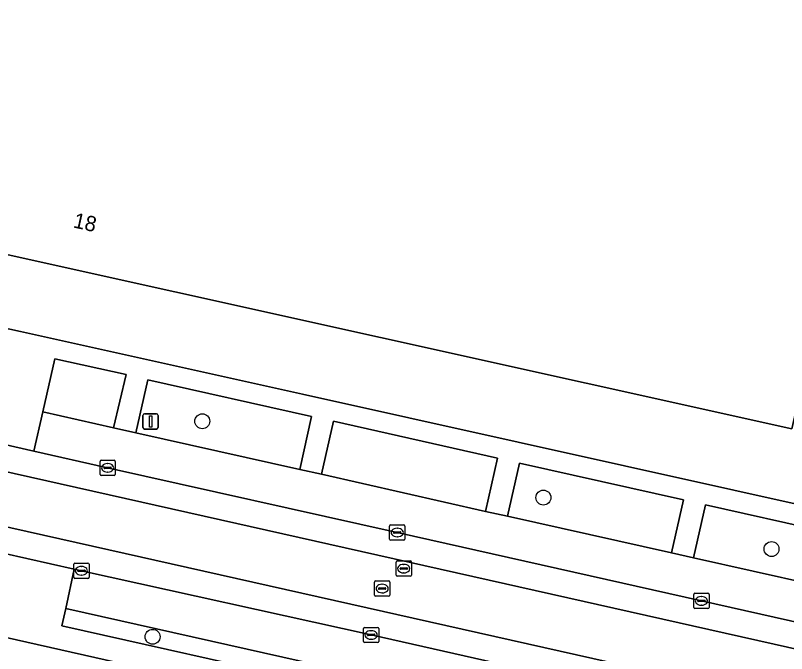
# Model space of a CAD drawing. Extents: x 161771 to 163125, y 382475 to 383179.
# Drawn here: x 162737.9 to 162788.5, y 382775.4 to 382817.3 of the extents above; entities that cross this region are included whole.
import ezdxf

# ---------------------------------------------------------------- set-up
doc = ezdxf.new("R2010")
doc.units = 0
for name, color, linetype in [('IMGEO_Boom', 7, 'Continuous'), ('IMGEO_Erf', 7, 'Continuous'), ('IMGEO_Groenvoorziening', 7, 'Continuous'), ('IMGEO_Kolk', 7, 'Continuous'), ('IMGEO_Lichtmast', 7, 'Continuous'), ('IMGEO_Pand', 7, 'Continuous'), ('IMGEO_Pand_nummerreeks', 7, 'Continuous'), ('IMGEO_Parkeervlak_open', 7, 'Continuous'), ('IMGEO_Rijbaan_lokaal_gesloten', 7, 'Continuous'), ('IMGEO_Rijbaan_lokaal_open', 7, 'Continuous'), ('IMGEO_Rioolput', 7, 'Continuous'), ('IMGEO_Voetpad_open', 7, 'Continuous')]:
    doc.layers.add(name, color=color, linetype=linetype)

msp = doc.modelspace()

# ---------------------------------------------------------------- linework, layer by layer
at = {"layer": 'IMGEO_Boom'}
for centre in [(162750.182, 382790.667), (162772.559, 382785.659), (162787.524, 382782.281), (162746.921, 382776.526)]:
    msp.add_circle(centre, 0.489, dxfattribs=at)
at = {"layer": 'IMGEO_Erf'}
msp.add_lwpolyline([(162796.753, 382824.825), (162788.858, 382790.16), (162694.589, 382811.104), (162702.415, 382845.782)], close=True, dxfattribs=at)
for points in [[(162640.833, 382818.172), (162647.054, 382816.755), (162659.934, 382813.924), (162660.607, 382814.009), (162666.477, 382812.67), (162683.095, 382808.88), (162684.715, 382808.504), (162691.456, 382806.938), (162721.08, 382800.358), (162727.832, 382798.858), (162732.951, 382797.721), (162738.248, 382796.544), (162756.754, 382792.433), (162792.029, 382784.598), (162801.958, 382782.393), (162816.205, 382779.202), (162831.331, 382775.821)], [(162780.849, 382766.664), (162736.42, 382776.667)]]:
    msp.add_lwpolyline(points, dxfattribs=at)
at = {"layer": 'IMGEO_Groenvoorziening'}
for points in [[(162745.183, 382793.74), (162740.513, 382794.749), (162739.72, 382791.278), (162744.368, 382790.244)], [(162757.346, 382790.983), (162746.602, 382793.375), (162745.826, 382789.916), (162756.576, 382787.502)], [(162769.543, 382788.25), (162758.795, 382790.662), (162758.005, 382787.186), (162768.761, 382784.746)], [(162781.745, 382785.515), (162770.993, 382787.913), (162770.207, 382784.44), (162780.97, 382782.04)], [(162791.003, 382783.442), (162783.185, 382785.183), (162782.407, 382781.703), (162790.238, 382779.952)], [(162741.222, 382778.381), (162740.976, 382777.254), (162757.573, 382773.518), (162757.814, 382774.668)]]:
    msp.add_lwpolyline(points, close=True, dxfattribs=at)
at = {"layer": 'IMGEO_Kolk'}
for p, q in [((162743.473, 382787.183), (162743.473, 382788.035)), ((162743.548, 382788.109), (162744.4, 382788.109)), ((162743.961, 382787.889), (162743.986, 382787.889)), ((162744.474, 382788.035), (162744.474, 382787.183)), ((162743.732, 382787.603), (162743.732, 382787.615)), ((162744.17, 382787.566), (162743.772, 382787.566)), ((162743.775, 382787.652), (162744.173, 382787.652)), ((162743.984, 382787.329), (162743.959, 382787.329)), ((162744.216, 382787.615), (162744.216, 382787.603)), ((162744.4, 382787.109), (162743.548, 382787.109)), ((162762.47, 382782.939), (162762.47, 382783.791)), ((162762.545, 382783.865), (162763.397, 382783.865)), ((162762.958, 382783.645), (162762.983, 382783.645)), ((162763.471, 382783.791), (162763.471, 382782.939)), ((162762.729, 382783.359), (162762.729, 382783.371)), ((162763.167, 382783.322), (162762.769, 382783.322)), ((162762.772, 382783.408), (162763.17, 382783.408)), ((162763.213, 382783.371), (162763.213, 382783.359)), ((162763.397, 382782.865), (162762.545, 382782.865)), ((162762.981, 382783.085), (162762.956, 382783.085)), ((162741.752, 382780.432), (162741.752, 382781.284)), ((162741.827, 382781.358), (162742.679, 382781.358)), ((162742.24, 382781.138), (162742.265, 382781.138)), ((162742.753, 382781.284), (162742.753, 382780.432)), ((162742.011, 382780.852), (162742.011, 382780.864)), ((162742.449, 382780.815), (162742.051, 382780.815)), ((162742.054, 382780.901), (162742.452, 382780.901)), ((162742.263, 382780.578), (162742.238, 382780.578)), ((162742.495, 382780.864), (162742.495, 382780.852)), ((162742.679, 382780.358), (162741.827, 382780.358)), ((162782.422, 382778.453), (162782.422, 382779.305)), ((162782.497, 382779.379), (162783.349, 382779.379)), ((162782.91, 382779.159), (162782.935, 382779.159)), ((162783.423, 382779.305), (162783.423, 382778.453)), ((162782.681, 382778.873), (162782.681, 382778.885)), ((162783.119, 382778.836), (162782.721, 382778.836)), ((162782.724, 382778.922), (162783.122, 382778.922)), ((162782.933, 382778.599), (162782.908, 382778.599)), ((162783.165, 382778.885), (162783.165, 382778.873)), ((162783.349, 382778.379), (162782.497, 382778.379)), ((162760.755, 382776.22), (162760.755, 382777.072)), ((162760.83, 382777.146), (162761.682, 382777.146)), ((162761.756, 382777.072), (162761.756, 382776.22)), ((162761.014, 382776.64), (162761.014, 382776.652)), ((162761.452, 382776.603), (162761.054, 382776.603)), ((162761.057, 382776.689), (162761.455, 382776.689)), ((162761.243, 382776.926), (162761.268, 382776.926)), ((162761.498, 382776.652), (162761.498, 382776.64)), ((162761.682, 382776.146), (162760.83, 382776.146)), ((162761.266, 382776.366), (162761.241, 382776.366))]:
    msp.add_line(p, q, dxfattribs=at)
for points in [[(162743.473, 382787.183), (162743.473, 382788.035)], [(162743.548, 382788.109), (162744.4, 382788.109)], [(162744.474, 382788.035), (162744.474, 382787.183)], [(162744.4, 382787.109), (162743.548, 382787.109)], [(162762.47, 382782.939), (162762.47, 382783.791)], [(162762.545, 382783.865), (162763.397, 382783.865)], [(162763.471, 382783.791), (162763.471, 382782.939)], [(162763.397, 382782.865), (162762.545, 382782.865)], [(162741.752, 382780.432), (162741.752, 382781.284)], [(162741.827, 382781.358), (162742.679, 382781.358)], [(162742.753, 382781.284), (162742.753, 382780.432)], [(162742.679, 382780.358), (162741.827, 382780.358)], [(162782.422, 382778.453), (162782.422, 382779.305)], [(162782.497, 382779.379), (162783.349, 382779.379)], [(162783.423, 382779.305), (162783.423, 382778.453)], [(162783.349, 382778.379), (162782.497, 382778.379)], [(162760.755, 382776.22), (162760.755, 382777.072)], [(162760.83, 382777.146), (162761.682, 382777.146)], [(162761.756, 382777.072), (162761.756, 382776.22)], [(162761.682, 382776.146), (162760.83, 382776.146)]]:
    msp.add_lwpolyline(points, dxfattribs=at)
for centre, radius, start, end in [((162743.55, 382788.033), 0.0765, 91.552, 178.448), ((162743.55, 382788.033), 0.0765, 91.552, 178.448), ((162744.398, 382788.033), 0.0765, 1.552, 88.448), ((162744.398, 382788.033), 0.0765, 1.552, 88.448), ((162743.55, 382787.185), 0.0765, 181.552, 268.448), ((162743.55, 382787.185), 0.0765, 181.552, 268.448), ((162743.772, 382787.612), 0.0403, 85.8775, 175.7526), ((162743.769, 382787.602), 0.0366, 178.938, 274.7102), ((162744.173, 382787.609), 0.043, 264.8664, 352.4533), ((162744.177, 382787.614), 0.0386, 1.7309, 96.639), ((162744.398, 382787.185), 0.0765, 271.552, 358.448), ((162744.398, 382787.185), 0.0765, 271.552, 358.448), ((162762.547, 382783.789), 0.0765, 91.552, 178.448), ((162762.547, 382783.789), 0.0765, 91.552, 178.448), ((162763.395, 382783.789), 0.0765, 1.552, 88.448), ((162763.395, 382783.789), 0.0765, 1.552, 88.448), ((162762.769, 382783.368), 0.0403, 85.8775, 175.7526), ((162762.766, 382783.358), 0.0366, 178.938, 274.7102), ((162763.17, 382783.365), 0.043, 264.8664, 352.4533), ((162763.174, 382783.37), 0.0386, 1.7309, 96.639), ((162762.547, 382782.941), 0.0765, 181.552, 268.448), ((162762.547, 382782.941), 0.0765, 181.552, 268.448), ((162763.395, 382782.941), 0.0765, 271.552, 358.448), ((162763.395, 382782.941), 0.0765, 271.552, 358.448), ((162741.829, 382781.282), 0.0765, 91.552, 178.448), ((162741.829, 382781.282), 0.0765, 91.552, 178.448), ((162742.677, 382781.282), 0.0765, 1.552, 88.448), ((162742.677, 382781.282), 0.0765, 1.552, 88.448), ((162742.051, 382780.861), 0.0403, 85.8775, 175.7526), ((162742.048, 382780.851), 0.0366, 178.938, 274.7102), ((162742.452, 382780.858), 0.043, 264.8664, 352.4533), ((162742.456, 382780.863), 0.0386, 1.7309, 96.639), ((162741.829, 382780.434), 0.0765, 181.552, 268.448), ((162741.829, 382780.434), 0.0765, 181.552, 268.448), ((162742.677, 382780.434), 0.0765, 271.552, 358.448), ((162742.677, 382780.434), 0.0765, 271.552, 358.448), ((162782.499, 382779.303), 0.0765, 91.552, 178.448), ((162782.499, 382779.303), 0.0765, 91.552, 178.448), ((162783.347, 382779.303), 0.0765, 1.552, 88.448), ((162783.347, 382779.303), 0.0765, 1.552, 88.448), ((162782.721, 382778.882), 0.0403, 85.8775, 175.7526), ((162782.718, 382778.872), 0.0366, 178.938, 274.7102), ((162783.122, 382778.879), 0.043, 264.8664, 352.4533), ((162783.126, 382778.884), 0.0386, 1.7309, 96.639), ((162782.499, 382778.455), 0.0765, 181.552, 268.448), ((162782.499, 382778.455), 0.0765, 181.552, 268.448), ((162783.347, 382778.455), 0.0765, 271.552, 358.448), ((162783.347, 382778.455), 0.0765, 271.552, 358.448), ((162760.832, 382777.07), 0.0765, 91.552, 178.448), ((162760.832, 382777.07), 0.0765, 91.552, 178.448), ((162761.68, 382777.07), 0.0765, 1.552, 88.448), ((162761.68, 382777.07), 0.0765, 1.552, 88.448), ((162761.054, 382776.649), 0.0403, 85.8775, 175.7526), ((162761.051, 382776.639), 0.0366, 178.938, 274.7102), ((162761.455, 382776.646), 0.043, 264.8664, 352.4533), ((162761.459, 382776.651), 0.0386, 1.7309, 96.639), ((162760.832, 382776.222), 0.0765, 181.552, 268.448), ((162760.832, 382776.222), 0.0765, 181.552, 268.448), ((162761.68, 382776.222), 0.0765, 271.552, 358.448), ((162761.68, 382776.222), 0.0765, 271.552, 358.448)]:
    msp.add_arc(centre, radius, start, end, dxfattribs=at)
for centre, major_axis, ratio, start_param, end_param in [((162743.96, 382787.609), (-0.387, 0.002), 0.722429, 4.712389, 7.853982), ((162743.985, 382787.609), (-0.39, 0.002), 0.717154, 1.570796, 4.712389), ((162762.957, 382783.365), (-0.387, 0.002), 0.722429, 4.712389, 7.853982), ((162762.982, 382783.365), (-0.39, 0.002), 0.717154, 1.570796, 4.712389), ((162742.239, 382780.858), (-0.387, 0.002), 0.722429, 4.712389, 7.853982), ((162742.264, 382780.858), (-0.39, 0.002), 0.717154, 1.570796, 4.712389), ((162782.909, 382778.879), (-0.387, 0.002), 0.722429, 4.712389, 7.853982), ((162782.934, 382778.879), (-0.39, 0.002), 0.717154, 1.570796, 4.712389), ((162761.242, 382776.646), (-0.387, 0.002), 0.722429, 4.712389, 7.853982), ((162761.267, 382776.646), (-0.39, 0.002), 0.717154, 1.570796, 4.712389)]:
    msp.add_ellipse(centre, major_axis=major_axis, ratio=ratio, start_param=start_param, end_param=end_param, dxfattribs=at)
at = {"layer": 'IMGEO_Lichtmast'}
for p, q in [((162746.293, 382790.252), (162746.293, 382791.052)), ((162746.293, 382791.052), (162746.293, 382790.252)), ((162746.393, 382791.152), (162747.183, 382791.152)), ((162747.183, 382791.152), (162746.393, 382791.152)), ((162747.283, 382791.052), (162747.283, 382790.252)), ((162747.283, 382790.252), (162747.283, 382791.052)), ((162747.183, 382790.152), (162746.393, 382790.152)), ((162746.393, 382790.152), (162747.183, 382790.152))]:
    msp.add_line(p, q, dxfattribs=at)
msp.add_lwpolyline([(162746.713, 382791.027), (162746.863, 382791.027), (162746.863, 382790.277), (162746.713, 382790.277), (162746.713, 382791.027)], dxfattribs=at)
for centre, start, end in [((162746.393, 382791.052), 90, 180), ((162746.393, 382791.052), 90, 180), ((162747.183, 382791.052), 0, 90), ((162747.183, 382791.052), 360, 90), ((162746.393, 382790.252), 180, 270), ((162746.393, 382790.252), 180, 270), ((162747.183, 382790.252), 270, 0), ((162747.183, 382790.252), 270, 0)]:
    msp.add_arc(centre, 0.1, start, end, dxfattribs=at)
at = {"layer": 'IMGEO_Pand'}
msp.add_lwpolyline([(162788.858, 382790.16), (162796.753, 382824.825), (162702.415, 382845.782), (162694.589, 382811.104)], close=True, dxfattribs=at)
at = {"layer": 'IMGEO_Parkeervlak_open'}
for points in [[(162782.407, 382781.703), (162780.97, 382782.04), (162770.207, 382784.44), (162768.761, 382784.746), (162758.005, 382787.186), (162756.576, 382787.502), (162745.826, 382789.916), (162744.368, 382790.244), (162739.72, 382791.278), (162739.134, 382788.7), (162743.974, 382787.609), (162762.971, 382783.365), (162782.923, 382778.879), (162789.632, 382777.378), (162790.238, 382779.952)], [(162741.785, 382780.968), (162741.222, 382778.381), (162757.814, 382774.668), (162759.266, 382774.344), (162774.897, 382770.84), (162776.361, 382770.47), (162787.098, 382768.088), (162789.654, 382767.515), (162790.221, 382770.106), (162761.256, 382776.646), (162742.253, 382780.858)]]:
    msp.add_lwpolyline(points, close=True, dxfattribs=at)
at = {"layer": 'IMGEO_Rijbaan_lokaal_gesloten'}
for points in [[(162554.685, 382828.334), (162613.961, 382815.02), (162642.274, 382808.681), (162702.573, 382795.147), (162896.465, 382751.616)], [(162789.632, 382777.378), (162782.923, 382778.879), (162762.971, 382783.365), (162743.974, 382787.609), (162739.134, 382788.7), (162734.321, 382789.786), (162728.444, 382791.111), (162723.592, 382792.205), (162723.022, 382792.333), (162703.047, 382796.803), (162690.413, 382799.645), (162683.496, 382801.201), (162683.087, 382801.28), (162671.745, 382803.849), (162663.122, 382805.786), (162657.119, 382807.13), (162646.311, 382809.55), (162643.135, 382810.258), (162637.4, 382811.548), (162623.189, 382814.743), (162608.197, 382818.11)], [(163052.125, 382710.236), (163050.674, 382710.737), (163046.945, 382712.072), (163033.334, 382716.946), (163031.336, 382717.589), (162976.631, 382730.027), (162861.402, 382755.875), (162678.397, 382796.971), (162605.633, 382813.283)], [(162708.943, 382788.323), (162713.053, 382787.394), (162717.739, 382786.364), (162721.326, 382785.549), (162721.841, 382785.446), (162726.494, 382784.395), (162730.896, 382783.407), (162741.785, 382780.968), (162742.253, 382780.858), (162761.256, 382776.646), (162790.221, 382770.106), (162798.404, 382768.259), (162801.185, 382767.631), (162821.149, 382763.156), (162840.138, 382758.889)]]:
    msp.add_lwpolyline(points, dxfattribs=at)
at = {"layer": 'IMGEO_Rijbaan_lokaal_open'}
for points in [[(162642.274, 382808.681), (162613.961, 382815.02), (162554.685, 382828.334), (162522.166, 382835.638), (162521.175, 382832.265), (162544.4, 382827.043), (162605.633, 382813.283), (162678.397, 382796.971), (162861.402, 382755.875), (162976.631, 382730.027), (163031.336, 382717.589), (163033.334, 382716.946), (163046.945, 382712.072), (163047.759, 382716.988), (163048.718, 382719.942), (163035.966, 382720.816)], [(163032.655, 382721.102), (163031.99, 382721.234), (162915.446, 382747.394), (162896.465, 382751.616), (162702.573, 382795.147), (162642.274, 382808.681)]]:
    msp.add_lwpolyline(points, dxfattribs=at)
at = {"layer": 'IMGEO_Rioolput'}
for p, q in [((162762.896, 382780.573), (162762.896, 382781.425)), ((162762.971, 382781.499), (162763.823, 382781.499)), ((162763.384, 382781.279), (162763.409, 382781.279)), ((162763.897, 382781.425), (162763.897, 382780.573)), ((162763.155, 382780.993), (162763.155, 382781.005)), ((162763.593, 382780.956), (162763.195, 382780.956)), ((162763.198, 382781.042), (162763.596, 382781.042)), ((162763.407, 382780.719), (162763.382, 382780.719)), ((162763.639, 382781.005), (162763.639, 382780.993)), ((162761.478, 382779.265), (162761.478, 382780.117)), ((162761.553, 382780.191), (162762.405, 382780.191)), ((162762.479, 382780.117), (162762.479, 382779.265)), ((162763.823, 382780.499), (162762.971, 382780.499)), ((162761.737, 382779.685), (162761.737, 382779.697)), ((162762.175, 382779.648), (162761.777, 382779.648)), ((162761.78, 382779.734), (162762.178, 382779.734)), ((162761.966, 382779.971), (162761.991, 382779.971)), ((162762.221, 382779.697), (162762.221, 382779.685)), ((162762.405, 382779.191), (162761.553, 382779.191)), ((162761.989, 382779.411), (162761.964, 382779.411))]:
    msp.add_line(p, q, dxfattribs=at)
for points in [[(162762.896, 382780.573), (162762.896, 382781.425)], [(162762.971, 382781.499), (162763.823, 382781.499)], [(162763.897, 382781.425), (162763.897, 382780.573)], [(162761.478, 382779.265), (162761.478, 382780.117)], [(162761.553, 382780.191), (162762.405, 382780.191)], [(162762.479, 382780.117), (162762.479, 382779.265)], [(162763.823, 382780.499), (162762.971, 382780.499)], [(162762.405, 382779.191), (162761.553, 382779.191)]]:
    msp.add_lwpolyline(points, dxfattribs=at)
for centre, radius, start, end in [((162762.973, 382781.423), 0.0765, 91.552, 178.448), ((162762.973, 382781.423), 0.0765, 91.552, 178.448), ((162763.821, 382781.423), 0.0765, 1.552, 88.448), ((162763.821, 382781.423), 0.0765, 1.552, 88.448), ((162762.973, 382780.575), 0.0765, 181.552, 268.448), ((162762.973, 382780.575), 0.0765, 181.552, 268.448), ((162763.195, 382781.002), 0.0403, 85.8775, 175.7526), ((162763.192, 382780.992), 0.0366, 178.938, 274.7102), ((162763.596, 382780.999), 0.043, 264.8664, 352.4533), ((162763.6, 382781.004), 0.0386, 1.7309, 96.639), ((162763.821, 382780.575), 0.0765, 271.552, 358.448), ((162763.821, 382780.575), 0.0765, 271.552, 358.448), ((162761.555, 382780.115), 0.0765, 91.552, 178.448), ((162761.555, 382780.115), 0.0765, 91.552, 178.448), ((162762.403, 382780.115), 0.0765, 1.552, 88.448), ((162762.403, 382780.115), 0.0765, 1.552, 88.448), ((162761.777, 382779.694), 0.0403, 85.8775, 175.7526), ((162761.774, 382779.684), 0.0366, 178.938, 274.7102), ((162762.178, 382779.691), 0.043, 264.8664, 352.4533), ((162762.182, 382779.696), 0.0386, 1.7309, 96.639), ((162761.555, 382779.267), 0.0765, 181.552, 268.448), ((162761.555, 382779.267), 0.0765, 181.552, 268.448), ((162762.403, 382779.267), 0.0765, 271.552, 358.448), ((162762.403, 382779.267), 0.0765, 271.552, 358.448)]:
    msp.add_arc(centre, radius, start, end, dxfattribs=at)
for centre, major_axis, ratio, start_param, end_param in [((162763.383, 382780.999), (-0.387, 0.002), 0.722429, 4.712389, 7.853982), ((162763.408, 382780.999), (-0.39, 0.002), 0.717154, 1.570796, 4.712389), ((162761.965, 382779.691), (-0.387, 0.002), 0.722429, 4.712389, 7.853982), ((162761.99, 382779.691), (-0.39, 0.002), 0.717154, 1.570796, 4.712389)]:
    msp.add_ellipse(centre, major_axis=major_axis, ratio=ratio, start_param=start_param, end_param=end_param, dxfattribs=at)
at = {"layer": 'IMGEO_Voetpad_open'}
for points in [[(162831.331, 382775.821), (162816.205, 382779.202), (162801.958, 382782.393), (162792.029, 382784.598), (162756.754, 382792.433), (162738.248, 382796.544), (162732.951, 382797.721), (162727.832, 382798.858), (162721.08, 382800.358), (162691.456, 382806.938), (162684.715, 382808.504), (162683.095, 382808.88), (162666.477, 382812.67), (162660.607, 382814.009), (162659.934, 382813.924), (162647.054, 382816.755), (162640.833, 382818.172)], [(162734.321, 382789.786), (162739.134, 382788.7), (162739.72, 382791.278), (162740.513, 382794.749), (162745.183, 382793.74), (162744.368, 382790.244), (162745.826, 382789.916), (162746.602, 382793.375), (162757.346, 382790.983), (162756.576, 382787.502), (162758.005, 382787.186), (162758.795, 382790.662), (162769.543, 382788.25), (162768.761, 382784.746), (162770.207, 382784.44), (162770.993, 382787.913), (162781.745, 382785.515), (162780.97, 382782.04), (162782.407, 382781.703), (162783.185, 382785.183), (162791.003, 382783.442)], [(162789.411, 382766.384), (162776.085, 382769.37), (162776.361, 382770.47), (162774.897, 382770.84), (162774.611, 382769.701), (162759.005, 382773.209), (162759.266, 382774.344), (162757.814, 382774.668), (162757.573, 382773.518), (162740.976, 382777.254), (162741.222, 382778.381), (162741.785, 382780.968), (162730.896, 382783.407), (162729.934, 382779.649), (162725.649, 382780.606), (162726.494, 382784.395), (162721.841, 382785.446), (162720.98, 382781.681), (162716.871, 382782.591), (162717.739, 382786.364), (162713.053, 382787.394), (162712.217, 382783.637), (162708.095, 382784.563)], [(162707.876, 382782.861), (162711.774, 382781.984), (162716.658, 382780.89), (162720.565, 382780.017), (162725.443, 382778.921), (162729.523, 382778.007), (162734.402, 382776.91), (162736.028, 382776.535), (162736.378, 382776.474), (162736.42, 382776.667), (162780.849, 382766.664), (162788.384, 382764.975), (162794.244, 382763.661), (162832.636, 382755.053)]]:
    msp.add_lwpolyline(points, dxfattribs=at)

# ---------------------------------------------------------------- texts
at = {"layer": 'IMGEO_Pand_nummerreeks'}
msp.add_text('18', height=1, rotation=347.6355, dxfattribs=at).set_placement((162741.668, 382803.386))

doc.saveas('drawing.dxf')
